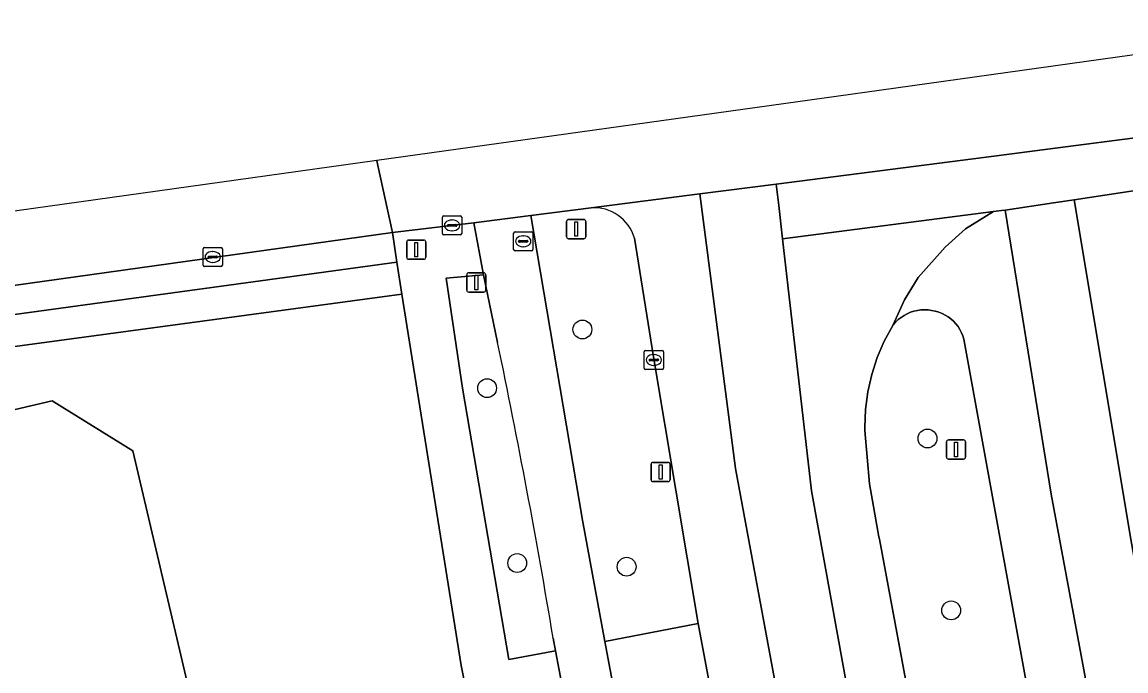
# Model space of a CAD drawing. Extents: x 158031 to 159244, y 380104 to 381214.
# Drawn here: x 158963.4 to 159020.8, y 381177.8 to 381211.5 of the extents above; entities that cross this region are included whole.
import ezdxf

# ---------------------------------------------------------------- set-up
doc = ezdxf.new("R2010")
doc.units = 0
for name, color, linetype in [('IMGEO_Berm_groen', 7, 'Continuous'), ('IMGEO_Boom', 7, 'Continuous'), ('IMGEO_Erf', 7, 'Continuous'), ('IMGEO_Fietspad_gesloten', 7, 'Continuous'), ('IMGEO_Kolk', 7, 'Continuous'), ('IMGEO_Lichtmast', 7, 'Continuous'), ('IMGEO_Pand', 7, 'Continuous'), ('IMGEO_Rijbaan_regionaal_gesloten', 7, 'Continuous'), ('IMGEO_Rioolput', 7, 'Continuous'), ('IMGEO_Verkeersbordpaal', 7, 'Continuous'), ('IMGEO_Verkeersregelinstallatiepaal', 7, 'Continuous'), ('IMGEO_Voetpad_open', 7, 'Continuous')]:
    doc.layers.add(name, color=color, linetype=linetype)

msp = doc.modelspace()

# ---------------------------------------------------------------- linework, layer by layer
at = {"layer": 'IMGEO_Berm_groen'}
for points in [[(158992.979, 381201.857), (158989.848, 381201.455), (158992.539, 381185.608), (158993.688, 381179.309), (158998.556, 381180.233), (158996.219, 381194.102)], [(158996.219, 381194.102), (158995.237, 381200.28)], [(158988.117, 381194.844), (158987.375, 381198.369), (158985.434, 381198.191), (158986.284, 381192.48), (158988.7, 381178.371), (158991.131, 381178.814), (158991.008, 381179.477)], [(159015.836, 381175.96), (159012.411, 381194.843), (159012.373, 381195.021), (159012.319, 381195.194), (159012.25, 381195.363), (159012.166, 381195.524), (159012.068, 381195.677), (159011.956, 381195.821), (159011.832, 381195.954), (159011.697, 381196.076), (159011.552, 381196.185), (159011.397, 381196.281), (159011.235, 381196.362), (159011.065, 381196.429), (159010.891, 381196.48), (159010.878, 381196.483), (159010.696, 381196.524), (159010.511, 381196.549), (159010.325, 381196.557), (159010.139, 381196.548), (159009.954, 381196.523), (159009.772, 381196.482), (159009.594, 381196.424), (159009.423, 381196.351), (159009.259, 381196.262), (159009.103, 381196.16), (159008.957, 381196.044), (159008.822, 381195.915), (159008.699, 381195.775), (159008.668, 381195.735), (159008.23, 381194.919), (159007.868, 381194.066), (159007.582, 381193.185), (159007.377, 381192.282), (159007.253, 381191.364), (159007.212, 381190.438), (159007.213, 381190.275), (159007.456, 381187.497), (159007.947, 381184.751), (159007.976, 381184.622), (159009.844, 381174.645)]]:
    msp.add_lwpolyline(points, dxfattribs=at)
msp.add_lwpolyline([(158982.877, 381199.037), (158982.651, 381200.569), (158934.775, 381193.885), (158935.097, 381192.493)], close=True, dxfattribs=at)
for centre, radius, start, end in [((158993.124, 381199.66), 2.202, 16.36373, 93.77493), ((158603.842, 381114.595), 392.565, 9.51337, 11.79572)]:
    msp.add_arc(centre, radius, start, end, dxfattribs=at)
at = {"layer": 'IMGEO_Boom'}
for centre in [(158992.525, 381195.528), (158987.568, 381192.476), (159010.478, 381189.86), (158989.136, 381183.382), (158994.829, 381183.19), (159011.71, 381180.918)]:
    msp.add_circle(centre, 0.489, dxfattribs=at)
at = {"layer": 'IMGEO_Erf'}
msp.add_lwpolyline([(159000, 381117.574), (159000.18, 381117.649), (159000, 381118.337), (158992.158, 381149.05), (158990.836, 381154.837), (158986.225, 381178.057), (158983.127, 381197.362), (158937.722, 381191.22), (158946.596, 381153.466), (158946.641, 381153.273), (158947.993, 381147.521), (158948.039, 381147.323), (158950.659, 381136.176), (158950.708, 381135.969), (158959.047, 381100.489), (158963.765, 381102.447)], close=True, dxfattribs=at)
msp.add_lwpolyline([(158949.388, 381188.17), (158964.949, 381191.823), (158969.142, 381189.225), (158973.789, 381169.435), (158977.58, 381167.085), (158979.931, 381167.637), (158984.159, 381165.017), (158988.838, 381145.091), (158986.271, 381140.95), (158979.603, 381139.385), (158977.238, 381135.568), (158979.832, 381124.516), (158977.211, 381120.286), (158961.722, 381116.65)], dxfattribs=at)
at = {"layer": 'IMGEO_Fietspad_gesloten'}
for points in [[(159006.023, 381115.325), (159006.782, 381112.77), (159009.08, 381113.808), (159004.033, 381131.886), (159000, 381148.93), (158997.663, 381159.381), (158994.243, 381176.362), (158993.964, 381177.835), (158993.688, 381179.309), (158992.539, 381185.608), (158989.848, 381201.455), (158986.87, 381201.083), (158987.375, 381198.369), (158988.117, 381194.844)], [(158991.008, 381179.477), (158991.131, 381178.814), (158991.695, 381175.796), (158995.339, 381157.25), (158996.448, 381152.209), (158996.889, 381150.268), (159000, 381137.433), (159001.234, 381132.701)]]:
    msp.add_lwpolyline(points, dxfattribs=at)
msp.add_arc((158603.842, 381114.595), 392.565, 9.51337, 11.79572, dxfattribs=at)
at = {"layer": 'IMGEO_Kolk'}
for p, q in [((158985.245, 381200.518), (158985.245, 381201.37)), ((158985.32, 381201.444), (158986.172, 381201.444)), ((158985.547, 381200.987), (158985.945, 381200.987)), ((158985.733, 381201.224), (158985.758, 381201.224)), ((158986.246, 381201.37), (158986.246, 381200.518)), ((158986.172, 381200.444), (158985.32, 381200.444)), ((158985.504, 381200.938), (158985.504, 381200.95)), ((158985.942, 381200.901), (158985.544, 381200.901)), ((158985.756, 381200.664), (158985.731, 381200.664)), ((158985.988, 381200.95), (158985.988, 381200.938)), ((158972.795, 381198.874), (158972.795, 381199.726)), ((158972.87, 381199.8), (158973.722, 381199.8)), ((158973.054, 381199.294), (158973.054, 381199.306)), ((158973.492, 381199.257), (158973.094, 381199.257)), ((158973.097, 381199.343), (158973.495, 381199.343)), ((158973.283, 381199.58), (158973.308, 381199.58)), ((158973.538, 381199.306), (158973.538, 381199.294)), ((158973.796, 381199.726), (158973.796, 381198.874)), ((158973.722, 381198.8), (158972.87, 381198.8)), ((158973.306, 381199.02), (158973.281, 381199.02)), ((158995.741, 381193.517), (158995.741, 381194.369)), ((158995.816, 381194.443), (158996.668, 381194.443)), ((158996.229, 381194.223), (158996.254, 381194.223)), ((158996.742, 381194.369), (158996.742, 381193.517)), ((158996, 381193.937), (158996, 381193.949)), ((158996.438, 381193.9), (158996.04, 381193.9)), ((158996.043, 381193.986), (158996.441, 381193.986)), ((158996.252, 381193.663), (158996.227, 381193.663)), ((158996.484, 381193.949), (158996.484, 381193.937)), ((158996.668, 381193.443), (158995.816, 381193.443))]:
    msp.add_line(p, q, dxfattribs=at)
for points in [[(158985.245, 381200.518), (158985.245, 381201.37)], [(158985.32, 381201.444), (158986.172, 381201.444)], [(158986.246, 381201.37), (158986.246, 381200.518)], [(158986.172, 381200.444), (158985.32, 381200.444)], [(158972.795, 381198.874), (158972.795, 381199.726)], [(158972.87, 381199.8), (158973.722, 381199.8)], [(158973.796, 381199.726), (158973.796, 381198.874)], [(158973.722, 381198.8), (158972.87, 381198.8)], [(158995.741, 381193.517), (158995.741, 381194.369)], [(158995.816, 381194.443), (158996.668, 381194.443)], [(158996.742, 381194.369), (158996.742, 381193.517)], [(158996.668, 381193.443), (158995.816, 381193.443)]]:
    msp.add_lwpolyline(points, dxfattribs=at)
for centre, radius, start, end in [((158985.322, 381201.368), 0.0765, 91.55205, 178.44795), ((158985.322, 381201.368), 0.0765, 91.55205, 178.44795), ((158985.544, 381200.947), 0.0403, 85.87752, 175.75265), ((158985.949, 381200.949), 0.0386, 1.73085, 96.63898), ((158986.17, 381201.368), 0.0765, 1.55205, 88.44795), ((158986.17, 381201.368), 0.0765, 1.55205, 88.44795), ((158985.322, 381200.52), 0.0765, 181.55205, 268.44795), ((158985.322, 381200.52), 0.0765, 181.55205, 268.44795), ((158985.541, 381200.937), 0.0366, 178.93798, 274.71019), ((158985.945, 381200.944), 0.043, 264.86636, 352.45326), ((158986.17, 381200.52), 0.0765, 271.55205, 358.44795), ((158986.17, 381200.52), 0.0765, 271.55205, 358.44795), ((158972.872, 381199.724), 0.0765, 91.55205, 178.44795), ((158972.872, 381199.724), 0.0765, 91.55205, 178.44795), ((158973.094, 381199.303), 0.0403, 85.87752, 175.75265), ((158973.091, 381199.293), 0.0366, 178.93798, 274.71019), ((158973.495, 381199.3), 0.043, 264.86636, 352.45326), ((158973.499, 381199.305), 0.0386, 1.73085, 96.63898), ((158973.72, 381199.724), 0.0765, 1.55205, 88.44795), ((158973.72, 381199.724), 0.0765, 1.55205, 88.44795), ((158972.872, 381198.876), 0.0765, 181.55205, 268.44795), ((158972.872, 381198.876), 0.0765, 181.55205, 268.44795), ((158973.72, 381198.876), 0.0765, 271.55205, 358.44795), ((158973.72, 381198.876), 0.0765, 271.55205, 358.44795), ((158995.818, 381194.367), 0.0765, 91.55205, 178.44795), ((158995.818, 381194.367), 0.0765, 91.55205, 178.44795), ((158996.666, 381194.367), 0.0765, 1.55205, 88.44795), ((158996.666, 381194.367), 0.0765, 1.55205, 88.44795), ((158995.818, 381193.519), 0.0765, 181.55205, 268.44795), ((158995.818, 381193.519), 0.0765, 181.55205, 268.44795), ((158996.04, 381193.946), 0.0403, 85.87752, 175.75265), ((158996.037, 381193.936), 0.0366, 178.93798, 274.71019), ((158996.441, 381193.943), 0.043, 264.86636, 352.45326), ((158996.445, 381193.948), 0.0386, 1.73085, 96.63898), ((158996.666, 381193.519), 0.0765, 271.55205, 358.44795), ((158996.666, 381193.519), 0.0765, 271.55205, 358.44795)]:
    msp.add_arc(centre, radius, start, end, dxfattribs=at)
for centre, major_axis, ratio, start_param, end_param in [((158985.732, 381200.944), (-0.387, 0.002), 0.722429, 4.712389, 7.853982), ((158985.757, 381200.944), (-0.39, 0.002), 0.717154, 1.570796, 4.712389), ((158973.282, 381199.3), (-0.387, 0.002), 0.722429, 4.712389, 7.853982), ((158973.307, 381199.3), (-0.39, 0.002), 0.717154, 1.570796, 4.712389), ((158996.228, 381193.943), (-0.387, 0.002), 0.722429, 4.712389, 7.853982), ((158996.253, 381193.943), (-0.39, 0.002), 0.717154, 1.570796, 4.712389)]:
    msp.add_ellipse(centre, major_axis=major_axis, ratio=ratio, start_param=start_param, end_param=end_param, dxfattribs=at)
at = {"layer": 'IMGEO_Lichtmast'}
for p, q in [((158996.098, 381187.717), (158996.098, 381188.517)), ((158996.098, 381188.517), (158996.098, 381187.717)), ((158996.198, 381188.617), (158996.988, 381188.617)), ((158996.988, 381188.617), (158996.198, 381188.617)), ((158997.088, 381188.517), (158997.088, 381187.717)), ((158997.088, 381187.717), (158997.088, 381188.517)), ((158996.988, 381187.617), (158996.198, 381187.617)), ((158996.198, 381187.617), (158996.988, 381187.617))]:
    msp.add_line(p, q, dxfattribs=at)
msp.add_lwpolyline([(158996.518, 381188.492), (158996.668, 381188.492), (158996.668, 381187.742), (158996.518, 381187.742), (158996.518, 381188.492)], dxfattribs=at)
for centre, start, end in [((158996.198, 381188.517), 90, 180), ((158996.198, 381188.517), 90, 180), ((158996.988, 381188.517), 0, 90), ((158996.988, 381188.517), 360, 90), ((158996.198, 381187.717), 180, 270), ((158996.198, 381187.717), 180, 270), ((158996.988, 381187.717), 270, 0), ((158996.988, 381187.717), 270, 0)]:
    msp.add_arc(centre, 0.1, start, end, dxfattribs=at)
at = {"layer": 'IMGEO_Pand'}
msp.add_lwpolyline([(158961.722, 381116.65), (158977.211, 381120.286), (158979.832, 381124.516), (158977.238, 381135.568), (158979.603, 381139.385), (158986.271, 381140.95), (158988.838, 381145.091), (158984.159, 381165.017), (158979.931, 381167.637), (158977.58, 381167.085), (158973.789, 381169.435), (158969.142, 381189.225), (158964.949, 381191.823), (158949.388, 381188.17)], dxfattribs=at)
at = {"layer": 'IMGEO_Rijbaan_regionaal_gesloten'}
for points in [[(158981.833, 381204.313), (158981.89, 381204.052), (158982.651, 381200.569), (158986.87, 381201.083), (158989.848, 381201.455), (158992.979, 381201.857), (158998.631, 381202.582), (159002.609, 381203.093), (159014.062, 381204.564), (159017.656, 381205.025), (159021.143, 381205.473), (159034.016, 381207.639), (159033.45, 381211.164), (159033.393, 381211.518), (159007.223, 381207.861)], [(159028.477, 381203.913), (159033.754, 381204.672), (159034.476, 381204.776), (159034.016, 381207.639), (159021.143, 381205.473), (159017.656, 381205.025), (159014.062, 381204.564), (159002.609, 381203.093), (159002.738, 381201.975), (159002.939, 381200.238), (159013.921, 381201.664), (159014.324, 381201.717), (159014.52, 381201.742), (159017.032, 381202.117), (159018.113, 381202.28), (159023.461, 381203.089), (159023.567, 381203.089), (159026.069, 381203.445)], [(158659.254, 381159.237), (158660.298, 381155.354), (158663.744, 381155.74), (158697.513, 381160.756), (158718.312, 381163.551), (158729.945, 381165.29), (158736.012, 381166.137), (158804.835, 381175.745), (158820.309, 381177.905), (158821.597, 381178.085), (158862.668, 381183.819), (158886.36, 381187.126), (158934.775, 381193.885), (158982.651, 381200.569), (158981.89, 381204.052), (158981.833, 381204.313), (158876.877, 381189.647), (158811.548, 381180.518)], [(159002.939, 381200.238), (159002.738, 381201.975), (159002.609, 381203.093), (158998.631, 381202.582), (159000.493, 381188.3), (159002.607, 381176.87), (159005.036, 381164.765), (159008.5, 381148.925), (159012.773, 381131.825), (159015.258, 381122.974), (159016.794, 381117.504), (159019.929, 381118.995), (159018.552, 381123.881), (159017.226, 381128.586), (159013.673, 381142.985), (159010.434, 381156.62), (159006.746, 381174.395), (159004.452, 381187.13)], [(159018.113, 381202.28), (159017.032, 381202.117), (159014.52, 381201.742), (159016.917, 381186.964), (159018.896, 381176.344), (159021.1, 381165.543), (159024.429, 381150.512), (159027.802, 381137.461), (159031.412, 381123.722), (159034.789, 381125.119), (159029.736, 381143.984), (159025.822, 381160.276), (159022.899, 381174.136), (159021.055, 381184.622)]]:
    msp.add_lwpolyline(points, close=True, dxfattribs=at)
for points in [[(159023.567, 381203.089), (159023.461, 381203.089), (159018.113, 381202.28), (159021.055, 381184.622), (159022.899, 381174.136), (159025.822, 381160.276), (159029.736, 381143.984), (159034.789, 381125.119), (159039.073, 381127.056)], [(158998.631, 381202.582), (158992.979, 381201.857)], [(159010.143, 381129.084), (159012.404, 381120.606), (159013.291, 381117.583), (159013.32, 381117.474), (159013.351, 381117.305), (159013.367, 381117.135), (159013.368, 381116.963), (159013.353, 381116.792), (159013.323, 381116.624), (159013.279, 381116.458), (159013.219, 381116.297), (159013.146, 381116.142), (159013.059, 381115.995), (159012.959, 381115.855), (159012.847, 381115.725), (159012.724, 381115.606), (159016.794, 381117.504), (159015.258, 381122.974), (159012.773, 381131.825), (159008.5, 381148.925), (159005.036, 381164.765), (159002.607, 381176.87), (159000.493, 381188.3), (158998.631, 381202.582)], [(159019.092, 381134.601), (159014.658, 381152.423), (159009.844, 381174.645), (159007.976, 381184.622), (159007.947, 381184.751), (159007.456, 381187.497), (159007.213, 381190.275), (159007.212, 381190.438), (159007.253, 381191.364), (159007.377, 381192.282), (159007.582, 381193.185), (159007.868, 381194.066), (159008.23, 381194.919), (159008.668, 381195.735), (159009.278, 381197.07), (159010, 381198.239), (159011.392, 381199.814), (159012.454, 381200.759), (159013.921, 381201.664), (159002.939, 381200.238), (159004.452, 381187.13), (159006.746, 381174.395), (159010.434, 381156.62), (159013.673, 381142.985)], [(159018.896, 381176.344), (159016.917, 381186.964), (159014.52, 381201.742), (159014.324, 381201.717), (159013.921, 381201.664), (159012.454, 381200.759), (159011.392, 381199.814), (159010, 381198.239), (159009.278, 381197.07), (159008.668, 381195.735), (159008.699, 381195.775), (159008.822, 381195.915), (159008.957, 381196.044), (159009.103, 381196.16), (159009.259, 381196.262), (159009.423, 381196.351), (159009.594, 381196.424), (159009.772, 381196.482), (159009.954, 381196.523), (159010.139, 381196.548), (159010.325, 381196.557), (159010.511, 381196.549), (159010.696, 381196.524), (159010.878, 381196.483), (159010.891, 381196.48), (159011.065, 381196.429), (159011.235, 381196.362), (159011.397, 381196.281), (159011.552, 381196.185), (159011.697, 381196.076), (159011.832, 381195.954), (159011.956, 381195.821), (159012.068, 381195.677), (159012.166, 381195.524), (159012.25, 381195.363), (159012.319, 381195.194), (159012.373, 381195.021), (159012.411, 381194.843), (159015.836, 381175.96)], [(158995.237, 381200.28), (158996.219, 381194.102), (158998.556, 381180.233), (158999.306, 381176.166), (159000, 381172.681), (159001.046, 381167.509), (159004.513, 381151.029)]]:
    msp.add_lwpolyline(points, dxfattribs=at)
msp.add_arc((158993.124, 381199.66), 2.202, 16.36373, 93.77493, dxfattribs=at)
at = {"layer": 'IMGEO_Rioolput'}
for p, q in [((158988.947, 381199.69), (158988.947, 381200.542)), ((158989.022, 381200.616), (158989.874, 381200.616)), ((158989.435, 381200.396), (158989.46, 381200.396)), ((158989.948, 381200.542), (158989.948, 381199.69)), ((158989.206, 381200.11), (158989.206, 381200.122)), ((158989.644, 381200.073), (158989.246, 381200.073)), ((158989.249, 381200.159), (158989.647, 381200.159)), ((158989.458, 381199.836), (158989.433, 381199.836)), ((158989.69, 381200.122), (158989.69, 381200.11)), ((158989.874, 381199.616), (158989.022, 381199.616))]:
    msp.add_line(p, q, dxfattribs=at)
for points in [[(158988.947, 381199.69), (158988.947, 381200.542)], [(158989.022, 381200.616), (158989.874, 381200.616)], [(158989.948, 381200.542), (158989.948, 381199.69)], [(158989.874, 381199.616), (158989.022, 381199.616)]]:
    msp.add_lwpolyline(points, dxfattribs=at)
for centre, radius, start, end in [((158989.024, 381200.54), 0.0765, 91.55205, 178.44795), ((158989.024, 381200.54), 0.0765, 91.55205, 178.44795), ((158989.872, 381200.54), 0.0765, 1.55205, 88.44795), ((158989.872, 381200.54), 0.0765, 1.55205, 88.44795), ((158989.246, 381200.119), 0.0403, 85.87752, 175.75265), ((158989.243, 381200.109), 0.0366, 178.93798, 274.71019), ((158989.647, 381200.116), 0.043, 264.86636, 352.45326), ((158989.651, 381200.121), 0.0386, 1.73085, 96.63898), ((158989.024, 381199.692), 0.0765, 181.55205, 268.44795), ((158989.024, 381199.692), 0.0765, 181.55205, 268.44795), ((158989.872, 381199.692), 0.0765, 271.55205, 358.44795), ((158989.872, 381199.692), 0.0765, 271.55205, 358.44795)]:
    msp.add_arc(centre, radius, start, end, dxfattribs=at)
for centre, major_axis, ratio, start_param, end_param in [((158989.434, 381200.116), (-0.387, 0.002), 0.722429, 4.712389, 7.853982), ((158989.459, 381200.116), (-0.39, 0.002), 0.717154, 1.570796, 4.712389)]:
    msp.add_ellipse(centre, major_axis=major_axis, ratio=ratio, start_param=start_param, end_param=end_param, dxfattribs=at)
at = {"layer": 'IMGEO_Verkeersbordpaal'}
for p, q in [((158991.708, 381200.352), (158991.708, 381201.152)), ((158991.708, 381201.152), (158991.708, 381200.352)), ((158991.808, 381201.252), (158992.598, 381201.252)), ((158992.598, 381201.252), (158991.808, 381201.252)), ((158992.698, 381201.152), (158992.698, 381200.352)), ((158992.698, 381200.352), (158992.698, 381201.152)), ((158992.598, 381200.252), (158991.808, 381200.252)), ((158991.808, 381200.252), (158992.598, 381200.252)), ((158986.511, 381197.575), (158986.511, 381198.375)), ((158986.511, 381198.375), (158986.511, 381197.575)), ((158986.611, 381198.475), (158987.401, 381198.475)), ((158987.401, 381198.475), (158986.611, 381198.475)), ((158987.501, 381198.375), (158987.501, 381197.575)), ((158987.501, 381197.575), (158987.501, 381198.375)), ((158987.401, 381197.475), (158986.611, 381197.475)), ((158986.611, 381197.475), (158987.401, 381197.475))]:
    msp.add_line(p, q, dxfattribs=at)
for points in [[(158992.128, 381201.127), (158992.278, 381201.127), (158992.278, 381200.377), (158992.128, 381200.377), (158992.128, 381201.127)], [(158986.931, 381198.35), (158987.081, 381198.35), (158987.081, 381197.6), (158986.931, 381197.6), (158986.931, 381198.35)]]:
    msp.add_lwpolyline(points, dxfattribs=at)
for centre, start, end in [((158991.808, 381201.152), 90, 180), ((158991.808, 381201.152), 90, 180), ((158992.598, 381201.152), 0, 90), ((158992.598, 381201.152), 360, 90), ((158991.808, 381200.352), 180, 270), ((158991.808, 381200.352), 180, 270), ((158992.598, 381200.352), 270, 0), ((158992.598, 381200.352), 270, 0), ((158986.611, 381198.375), 90, 180), ((158986.611, 381198.375), 90, 180), ((158987.401, 381198.375), 0, 90), ((158987.401, 381198.375), 360, 90), ((158986.611, 381197.575), 180, 270), ((158986.611, 381197.575), 180, 270), ((158987.401, 381197.575), 270, 0), ((158987.401, 381197.575), 270, 0)]:
    msp.add_arc(centre, 0.1, start, end, dxfattribs=at)
at = {"layer": 'IMGEO_Verkeersregelinstallatiepaal'}
for p, q in [((158983.385, 381199.283), (158983.385, 381200.083)), ((158983.385, 381200.083), (158983.385, 381199.283)), ((158983.485, 381200.183), (158984.275, 381200.183)), ((158984.275, 381200.183), (158983.485, 381200.183)), ((158984.375, 381200.083), (158984.375, 381199.283)), ((158984.375, 381199.283), (158984.375, 381200.083)), ((158984.275, 381199.183), (158983.485, 381199.183)), ((158983.485, 381199.183), (158984.275, 381199.183)), ((159011.469, 381188.885), (159011.469, 381189.685)), ((159011.469, 381189.685), (159011.469, 381188.885)), ((159011.569, 381189.785), (159012.359, 381189.785)), ((159012.359, 381189.785), (159011.569, 381189.785)), ((159012.459, 381189.685), (159012.459, 381188.885)), ((159012.459, 381188.885), (159012.459, 381189.685)), ((159012.359, 381188.785), (159011.569, 381188.785)), ((159011.569, 381188.785), (159012.359, 381188.785))]:
    msp.add_line(p, q, dxfattribs=at)
for points in [[(158983.805, 381200.058), (158983.955, 381200.058), (158983.955, 381199.308), (158983.805, 381199.308), (158983.805, 381200.058)], [(159011.889, 381189.66), (159012.039, 381189.66), (159012.039, 381188.91), (159011.889, 381188.91), (159011.889, 381189.66)]]:
    msp.add_lwpolyline(points, dxfattribs=at)
for centre, start, end in [((158983.485, 381200.083), 90, 180), ((158983.485, 381200.083), 90, 180), ((158984.275, 381200.083), 0, 90), ((158984.275, 381200.083), 360, 90), ((158983.485, 381199.283), 180, 270), ((158983.485, 381199.283), 180, 270), ((158984.275, 381199.283), 270, 0), ((158984.275, 381199.283), 270, 0), ((159011.569, 381189.685), 90, 180), ((159011.569, 381189.685), 90, 180), ((159012.359, 381189.685), 0, 90), ((159012.359, 381189.685), 360, 90), ((159011.569, 381188.885), 180, 270), ((159011.569, 381188.885), 180, 270), ((159012.359, 381188.885), 270, 0), ((159012.359, 381188.885), 270, 0)]:
    msp.add_arc(centre, 0.1, start, end, dxfattribs=at)
at = {"layer": 'IMGEO_Voetpad_open'}
msp.add_lwpolyline([(158989.454, 381174.215), (158989.248, 381175.341), (158991.695, 381175.796), (158991.131, 381178.814), (158988.7, 381178.371), (158986.284, 381192.48), (158985.434, 381198.191), (158987.375, 381198.369), (158986.87, 381201.083), (158982.651, 381200.569), (158982.877, 381199.037), (158983.127, 381197.362), (158986.225, 381178.057), (158990.836, 381154.837), (158992.158, 381149.05)], dxfattribs=at)
for points in [[(158983.127, 381197.362), (158982.877, 381199.037), (158935.097, 381192.493), (158935.421, 381190.972), (158937.722, 381191.22)], [(158998.556, 381180.233), (158993.688, 381179.309), (158993.964, 381177.835), (158994.243, 381176.362), (158996.589, 381176.734), (158998.564, 381166.947), (159000, 381167.281), (159001.046, 381167.509), (159000, 381172.681), (158999.306, 381176.166)]]:
    msp.add_lwpolyline(points, close=True, dxfattribs=at)

doc.saveas('drawing.dxf')
